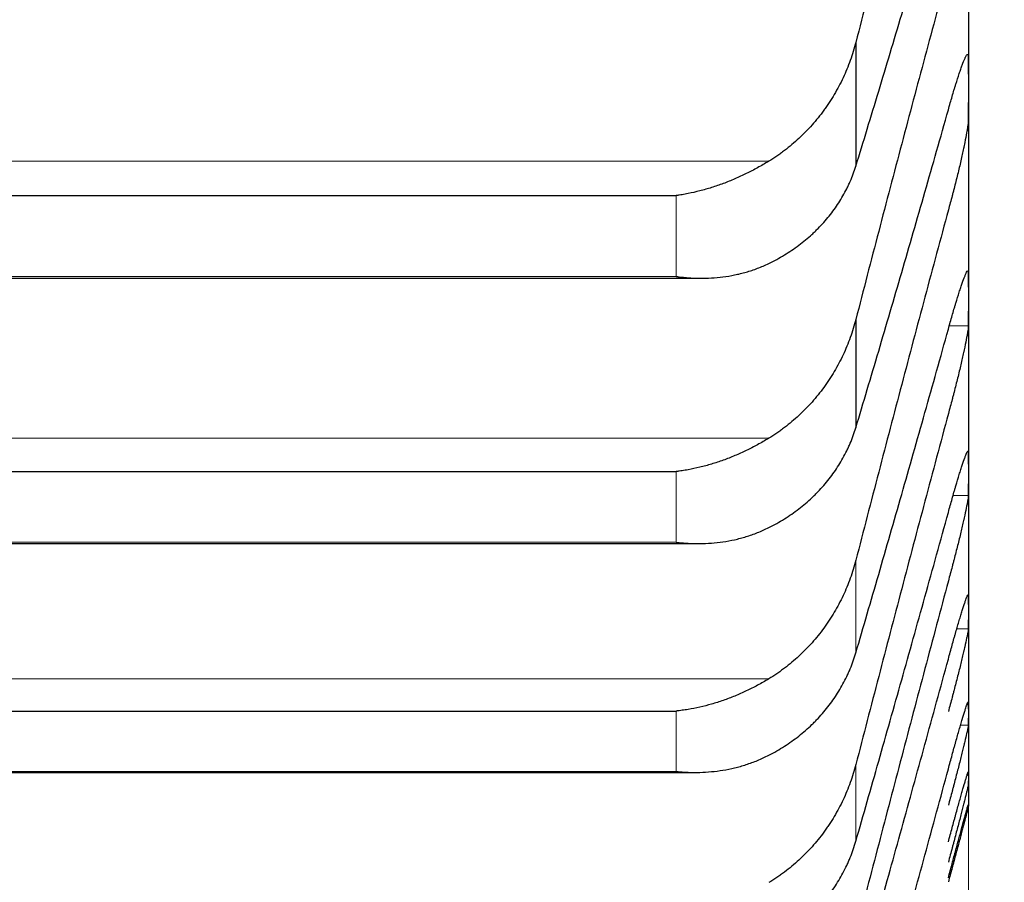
# Model space of a CAD drawing. Header units: inches. Extents: x 0 to 17820, y -10 to 12600.
# Tile 290 of 339: x 11853 to 11879, y 8103 to 8126. Entities that reach past the tile are written whole.
import ezdxf

# ---------------------------------------------------------------- set-up
doc = ezdxf.new("R2010")
doc.units = ezdxf.units.IN
doc.layers.add('1', color=7, linetype='Continuous', true_color=0xffffff)
doc.layers.add('254', color=7, linetype='Continuous', true_color=0xffffff)
doc.styles.add('latin_extended', font='simplex.shx')
doc.dimstyles.get("Standard").update_dxf_attribs({"dimtxt": 0.18, "dimasz": 0.18, "dimexe": 0.18, "dimexo": 0.0625, "dimgap": 0.09, "dimtad": 0, "dimtih": 1, "dimtoh": 1, "dimdec": 4, "dimzin": 0, "dimdsep": 46, "dimtxsty": 'Standard', "dimcen": 0.09, "dimadec": 0, "dimazin": 0, "dimtfac": 1, "dimtdec": 4, "dimtofl": 0, "dimtmove": 0, "dimatfit": 3, "dimfxl": 1, "dimtolj": 1, "dimtzin": 0, "dimarcsym": 0})

# ---------------------------------------------------------------- blocks, each defined once
blk = doc.blocks.new('_U4')
at = {"layer": '254', "color": 3, "linetype": 'Continuous', "lineweight": 13, "transparency": 16777216}
for p, q in [((12128.313, 8435.901), (12128.313, 7002.901)), ((11878.313, 8241.683), (11878.313, 7002.901)), ((11878.313, 7032.901), (10893.162, 7032.901)), ((11773.313, 7032.901), (11668.313, 7032.901)), ((12128.313, 7032.901), (11878.313, 7032.901)), ((12233.313, 7032.901), (12338.313, 7032.901))]:
    blk.add_line(p, q, dxfattribs=at)
at = {"layer": '254', "color": 3, "transparency": 16777216}
for points in [[(11773.313, 7015.401), (11773.313, 7050.401), (11878.313, 7032.901)], [(12233.313, 7050.401), (12233.313, 7015.401), (12128.313, 7032.901)]]:
    blk.add_solid(points, dxfattribs=at)
at = {"layer": 'Defpoints', "color": 0, "transparency": 16777216}
for p in [(12128.313, 8465.901), (11878.313, 8271.683), (11878.313, 7032.901)]:
    blk.add_point(p, dxfattribs=at)
at = {"layer": '254', "color": 2, "lineweight": 13, "transparency": 16777216, "insert": (10945.662, 7190.401), "char_height": 105, "attachment_point": 1, "style": 'latin_extended'}
blk.add_mtext('\\A1;250', dxfattribs=at)
blk = doc.blocks.new('_U5')
at = {"layer": '254', "color": 3, "linetype": 'Continuous', "lineweight": 13, "transparency": 16777216}
for p, q in [((11718.313, 8695.901), (11718.313, 7242.901)), ((11878.313, 8194.233), (11878.313, 7242.901)), ((11718.313, 7272.901), (10808.313, 7272.901)), ((11613.313, 7272.901), (11508.313, 7272.901)), ((11878.313, 7272.901), (11718.313, 7272.901)), ((11983.313, 7272.901), (12088.313, 7272.901))]:
    blk.add_line(p, q, dxfattribs=at)
at = {"layer": '254', "color": 3, "transparency": 16777216}
for points in [[(11613.313, 7255.401), (11613.313, 7290.401), (11718.313, 7272.901)], [(11983.313, 7290.401), (11983.313, 7255.401), (11878.313, 7272.901)]]:
    blk.add_solid(points, dxfattribs=at)
at = {"layer": 'Defpoints', "color": 0, "transparency": 16777216}
for p in [(11718.313, 8725.901), (11878.313, 8224.233), (11718.313, 7272.901)]:
    blk.add_point(p, dxfattribs=at)
at = {"layer": '254', "color": 2, "lineweight": 13, "transparency": 16777216, "insert": (10860.813, 7605.401), "char_height": 105, "attachment_point": 1, "style": 'latin_extended'}
blk.add_mtext('\\A1;\\C2;Flywheel\\P\\C2;90-160', dxfattribs=at)

msp = doc.modelspace()

# ---------------------------------------------------------------- linework, layer by layer
at = {"layer": '1', "color": 2, "linetype": 'Continuous', "lineweight": 25}
for p, q in [((11878.313, 8130.858), (11878.313, 8124.226)), ((11875.286, 8125.464), (11875.286, 8122.134)), ((11878.313, 8124.226), (11878.313, 8118.558)), ((11834.168, 8121.344), (11870.457, 8121.344)), ((11833.502, 8119.124), (11871.099, 8119.124)), ((11878.313, 8118.558), (11878.313, 8113.862)), ((11875.286, 8118.016), (11875.286, 8115.104)), ((11834.168, 8113.926), (11870.457, 8113.926)), ((11878.313, 8113.862), (11878.313, 8110.146)), ((11833.591, 8111.99), (11871.012, 8111.99)), ((11878.313, 8110.146), (11878.313, 8107.417)), ((11834.168, 8107.488), (11870.457, 8107.488)), ((11878.313, 8107.417), (11878.313, 8105.678)), ((11833.68, 8105.838), (11870.926, 8105.838)), ((11878.313, 8105.678), (11878.313, 8104.932)), ((11878.313, 8104.901), (11878.313, 8104.932))]:
    msp.add_line(p, q, dxfattribs=at)
at = {"layer": '1', "color": 110, "linetype": 'Continuous', "lineweight": 13}
for p, q in [((11831.681, 8122.267), (11872.944, 8122.267)), ((11870.457, 8121.344), (11870.457, 8119.17)), ((11834.168, 8119.17), (11870.457, 8119.17)), ((11877.8, 8117.841), (11878.31, 8117.841)), ((11831.681, 8114.821), (11872.944, 8114.821)), ((11870.457, 8113.926), (11870.457, 8112.025)), ((11877.901, 8113.28), (11878.31, 8113.28)), ((11834.168, 8112.025), (11870.457, 8112.025)), ((11875.286, 8111.542), (11875.286, 8109.053)), ((11878.003, 8109.701), (11878.31, 8109.701)), ((11831.681, 8108.353), (11872.944, 8108.353)), ((11870.457, 8107.488), (11870.457, 8105.863)), ((11878.103, 8107.108), (11878.31, 8107.108)), ((11875.286, 8106.051), (11875.286, 8103.989)), ((11834.168, 8105.863), (11870.457, 8105.863))]:
    msp.add_line(p, q, dxfattribs=at)
at = {"layer": '1', "color": 2, "linetype": 'Continuous', "lineweight": 25}
for points in [[(11877.775, 8134.804), (11877.564, 8134.038), (11877.144, 8132.5), (11876.519, 8130.174), (11875.9, 8127.83), (11875.49, 8126.255), (11875.286, 8125.464)], [(11875.286, 8122.134), (11875.49, 8122.796), (11875.9, 8124.139), (11876.519, 8126.207), (11877.144, 8128.329), (11877.564, 8129.779), (11877.775, 8130.513)], [(11877.775, 8127.403), (11877.564, 8126.63), (11877.144, 8125.079), (11876.519, 8122.739), (11875.9, 8120.385), (11875.49, 8118.807), (11875.286, 8118.016)], [(11878.31, 8125.077), (11878.312, 8124.793), (11878.313, 8124.509), (11878.313, 8124.226)], [(11878.313, 8124.226), (11878.313, 8123.942), (11878.312, 8123.659), (11878.31, 8123.375)], [(11875.286, 8115.104), (11875.49, 8115.783), (11875.9, 8117.158), (11876.519, 8119.27), (11877.144, 8121.432), (11877.564, 8122.906), (11877.775, 8123.651)], [(11877.775, 8120.959), (11877.564, 8120.18), (11877.144, 8118.62), (11876.519, 8116.27), (11875.9, 8113.911), (11875.49, 8112.332), (11875.286, 8111.542)], [(11878.31, 8119.274), (11878.312, 8119.035), (11878.313, 8118.797), (11878.313, 8118.558)], [(11878.313, 8118.558), (11878.313, 8118.319), (11878.312, 8118.08), (11878.31, 8117.841)], [(11875.286, 8109.053), (11875.49, 8109.748), (11875.9, 8111.152), (11876.519, 8113.305), (11877.144, 8115.502), (11877.564, 8116.997), (11877.775, 8117.753)], [(11877.775, 8115.485), (11877.564, 8114.701), (11877.144, 8113.133), (11876.519, 8110.777), (11875.9, 8108.416), (11875.49, 8106.84), (11875.286, 8106.051)], [(11878.31, 8114.444), (11878.312, 8114.25), (11878.313, 8114.056), (11878.313, 8113.862)], [(11878.313, 8113.862), (11878.313, 8113.668), (11878.312, 8113.474), (11878.31, 8113.28)], [(11875.286, 8103.989), (11875.49, 8104.699), (11875.9, 8106.131), (11876.519, 8108.321), (11877.144, 8110.551), (11877.564, 8112.065), (11877.775, 8112.828)], [(11877.775, 8110.988), (11877.564, 8110.201), (11877.144, 8108.628), (11876.519, 8106.269), (11875.9, 8103.911), (11875.49, 8102.339), (11875.286, 8101.553)], [(11878.31, 8110.592), (11878.312, 8110.444), (11878.313, 8110.295), (11878.313, 8110.146)], [(11878.313, 8110.146), (11878.313, 8109.998), (11878.312, 8109.849), (11878.31, 8109.701)], [(11875.286, 8099.922), (11875.49, 8100.645), (11875.9, 8102.102), (11876.519, 8104.325), (11877.144, 8106.585), (11877.564, 8108.115), (11877.775, 8108.886)], [(11878.31, 8107.726), (11878.312, 8107.623), (11878.313, 8107.52), (11878.313, 8107.417)], [(11878.313, 8107.417), (11878.313, 8107.314), (11878.312, 8107.211), (11878.31, 8107.108)], [(11875.286, 8096.857), (11875.49, 8097.592), (11875.9, 8099.073), (11876.519, 8101.326), (11877.144, 8103.61), (11877.564, 8105.154), (11877.775, 8105.931)], [(11878.31, 8105.85), (11878.312, 8105.792), (11878.313, 8105.735), (11878.313, 8105.678)], [(11878.313, 8105.678), (11878.313, 8105.621), (11878.312, 8105.563), (11878.31, 8105.506)], [(11878.31, 8104.967), (11878.312, 8104.955), (11878.313, 8104.944), (11878.313, 8104.932)], [(11878.313, 8104.932), (11878.313, 8104.921), (11878.312, 8104.909), (11878.31, 8104.898)]]:
    msp.add_open_spline(points, degree=3, dxfattribs=at)
for points, knots in [([(11875.286, 8125.464), (11875.244, 8125.299), (11875.194, 8125.137), (11875.079, 8124.819), (11874.95, 8124.508), (11874.792, 8124.21), (11874.663, 8123.991), (11874.618, 8123.919), (11874.548, 8123.812), (11874.524, 8123.777), (11874.475, 8123.707), (11874.451, 8123.672), (11874.326, 8123.501), (11874.114, 8123.238), (11873.879, 8122.997), (11873.632, 8122.768), (11873.503, 8122.658), (11873.333, 8122.53), (11873.299, 8122.504), (11873.229, 8122.454), (11873.125, 8122.381), (11873.017, 8122.312), (11872.944, 8122.267)], [0, 0, 0, 0, 0.125, 0.125, 0.25, 0.375, 0.375, 0.4375, 0.4375, 0.46875, 0.46875, 0.5, 0.5, 0.625, 0.75, 0.75, 0.875, 0.875, 0.90625, 0.90625, 0.9375, 1, 1, 1, 1]), ([(11877.775, 8123.651), (11877.81, 8123.776), (11877.844, 8123.895), (11877.894, 8124.067), (11877.91, 8124.123), (11877.935, 8124.206), (11877.943, 8124.233), (11877.96, 8124.286), (11877.968, 8124.313), (11878.008, 8124.442), (11878.038, 8124.536), (11878.082, 8124.666), (11878.096, 8124.707), (11878.116, 8124.765), (11878.123, 8124.784), (11878.136, 8124.82), (11878.142, 8124.838), (11878.174, 8124.921), (11878.196, 8124.977), (11878.221, 8125.032), (11878.226, 8125.042), (11878.235, 8125.062), (11878.239, 8125.071), (11878.252, 8125.095), (11878.26, 8125.108), (11878.281, 8125.136), (11878.291, 8125.143), (11878.3, 8125.135), (11878.302, 8125.132), (11878.305, 8125.125), (11878.306, 8125.121), (11878.309, 8125.106), (11878.31, 8125.093), (11878.31, 8125.077)], [0, 0, 0, 0, 0.125, 0.125, 0.1875, 0.1875, 0.21875, 0.21875, 0.25, 0.25, 0.375, 0.375, 0.4375, 0.4375, 0.46875, 0.46875, 0.5, 0.5, 0.625, 0.625, 0.65625, 0.65625, 0.6875, 0.6875, 0.75, 0.75, 0.875, 0.875, 0.90625, 0.90625, 0.9375, 0.9375, 1, 1, 1, 1]), ([(11878.31, 8123.375), (11878.31, 8123.359), (11878.308, 8123.319), (11878.3, 8123.243), (11878.291, 8123.18), (11878.283, 8123.128), (11878.28, 8123.11), (11878.274, 8123.073), (11878.271, 8123.053), (11878.253, 8122.954), (11878.236, 8122.865), (11878.212, 8122.743), (11878.206, 8122.718), (11878.198, 8122.68), (11878.196, 8122.667), (11878.19, 8122.64), (11878.176, 8122.575), (11878.15, 8122.452), (11878.124, 8122.338), (11878.097, 8122.22), (11878.083, 8122.16), (11878.039, 8121.976), (11878.008, 8121.851), (11877.96, 8121.661), (11877.944, 8121.597), (11877.92, 8121.501), (11877.911, 8121.469), (11877.894, 8121.404), (11877.886, 8121.372), (11877.844, 8121.211), (11877.809, 8121.085), (11877.775, 8120.959)], [0, 0, 0, 0, 0.0625, 0.125, 0.1875, 0.1875, 0.21875, 0.21875, 0.25, 0.25, 0.375, 0.375, 0.40625, 0.40625, 0.421875, 0.421875, 0.4375, 0.5, 0.5625, 0.5625, 0.625, 0.625, 0.75, 0.75, 0.8125, 0.8125, 0.84375, 0.84375, 0.875, 0.875, 1, 1, 1, 1]), ([(11872.944, 8122.267), (11872.844, 8122.206), (11872.744, 8122.148), (11872.543, 8122.038), (11872.442, 8121.985), (11872.238, 8121.885), (11872.135, 8121.838), (11871.929, 8121.749), (11871.824, 8121.707), (11871.615, 8121.629), (11871.51, 8121.593), (11871.3, 8121.527), (11871.195, 8121.497), (11870.985, 8121.443), (11870.879, 8121.419), (11870.721, 8121.387), (11870.642, 8121.373), (11870.549, 8121.358), (11870.503, 8121.351), (11870.483, 8121.348), (11870.47, 8121.346), (11870.463, 8121.345), (11870.457, 8121.344)], [0, 0, 0, 0, 0.125, 0.125, 0.25, 0.25, 0.375, 0.375, 0.5, 0.5, 0.625, 0.625, 0.75, 0.75, 0.875, 0.875, 0.9375, 0.96875, 0.984375, 0.992187, 0.992187, 1, 1, 1, 1]), ([(11872.944, 8119.52), (11873.09, 8119.591), (11873.23, 8119.667), (11873.499, 8119.83), (11873.756, 8120.004), (11873.993, 8120.199), (11874.133, 8120.327), (11874.161, 8120.353), (11874.216, 8120.406), (11874.243, 8120.433), (11874.323, 8120.514), (11874.375, 8120.568), (11874.525, 8120.736), (11874.617, 8120.851), (11874.789, 8121.089), (11874.868, 8121.211), (11874.976, 8121.4), (11875.01, 8121.464), (11875.059, 8121.561), (11875.075, 8121.594), (11875.106, 8121.66), (11875.121, 8121.693), (11875.193, 8121.86), (11875.244, 8121.996), (11875.286, 8122.134)], [0, 0, 0, 0, 0.125, 0.125, 0.25, 0.375, 0.375, 0.40625, 0.40625, 0.4375, 0.4375, 0.5, 0.5, 0.625, 0.625, 0.75, 0.75, 0.8125, 0.8125, 0.84375, 0.84375, 0.875, 0.875, 1, 1, 1, 1]), ([(11870.457, 8119.17), (11870.46, 8119.169), (11870.463, 8119.169), (11870.47, 8119.168), (11870.473, 8119.167), (11870.483, 8119.166), (11870.503, 8119.164), (11870.549, 8119.158), (11870.642, 8119.148), (11870.721, 8119.141), (11870.879, 8119.129), (11870.984, 8119.125), (11871.298, 8119.122), (11871.506, 8119.133), (11871.817, 8119.173), (11871.921, 8119.19), (11872.076, 8119.222), (11872.128, 8119.233), (11872.232, 8119.259), (11872.284, 8119.273), (11872.438, 8119.317), (11872.541, 8119.351), (11872.744, 8119.428), (11872.844, 8119.472), (11872.944, 8119.52)], [0, 0, 0, 0, 0.003906, 0.003906, 0.007812, 0.007812, 0.015625, 0.03125, 0.0625, 0.125, 0.125, 0.25, 0.25, 0.5, 0.5, 0.625, 0.625, 0.6875, 0.6875, 0.75, 0.75, 0.875, 0.875, 1, 1, 1, 1]), ([(11877.775, 8117.753), (11877.81, 8117.879), (11877.844, 8118), (11877.894, 8118.175), (11877.91, 8118.233), (11877.935, 8118.317), (11877.943, 8118.345), (11877.96, 8118.399), (11877.968, 8118.427), (11878.008, 8118.559), (11878.038, 8118.657), (11878.082, 8118.793), (11878.096, 8118.836), (11878.116, 8118.897), (11878.123, 8118.917), (11878.136, 8118.955), (11878.142, 8118.974), (11878.174, 8119.063), (11878.196, 8119.123), (11878.221, 8119.184), (11878.226, 8119.196), (11878.235, 8119.218), (11878.239, 8119.228), (11878.252, 8119.256), (11878.26, 8119.271), (11878.281, 8119.308), (11878.291, 8119.32), (11878.3, 8119.318), (11878.302, 8119.317), (11878.305, 8119.313), (11878.306, 8119.31), (11878.309, 8119.299), (11878.31, 8119.288), (11878.31, 8119.274)], [0, 0, 0, 0, 0.125, 0.125, 0.1875, 0.1875, 0.21875, 0.21875, 0.25, 0.25, 0.375, 0.375, 0.4375, 0.4375, 0.46875, 0.46875, 0.5, 0.5, 0.625, 0.625, 0.65625, 0.65625, 0.6875, 0.6875, 0.75, 0.75, 0.875, 0.875, 0.90625, 0.90625, 0.9375, 0.9375, 1, 1, 1, 1]), ([(11875.286, 8118.016), (11875.244, 8117.851), (11875.194, 8117.689), (11875.079, 8117.371), (11874.95, 8117.06), (11874.792, 8116.762), (11874.663, 8116.543), (11874.618, 8116.471), (11874.548, 8116.364), (11874.524, 8116.329), (11874.475, 8116.259), (11874.451, 8116.224), (11874.326, 8116.053), (11874.114, 8115.79), (11873.879, 8115.55), (11873.632, 8115.32), (11873.503, 8115.212), (11873.333, 8115.083), (11873.299, 8115.058), (11873.229, 8115.008), (11873.125, 8114.934), (11873.017, 8114.865), (11872.944, 8114.821)], [0, 0, 0, 0, 0.125, 0.125, 0.25, 0.375, 0.375, 0.4375, 0.4375, 0.46875, 0.46875, 0.5, 0.5, 0.625, 0.75, 0.75, 0.875, 0.875, 0.90625, 0.90625, 0.9375, 1, 1, 1, 1]), ([(11878.31, 8117.841), (11878.31, 8117.827), (11878.308, 8117.793), (11878.3, 8117.723), (11878.291, 8117.665), (11878.283, 8117.617), (11878.28, 8117.6), (11878.274, 8117.565), (11878.271, 8117.547), (11878.253, 8117.453), (11878.236, 8117.368), (11878.212, 8117.25), (11878.206, 8117.226), (11878.198, 8117.189), (11878.196, 8117.176), (11878.19, 8117.151), (11878.176, 8117.087), (11878.15, 8116.968), (11878.124, 8116.856), (11878.097, 8116.741), (11878.083, 8116.682), (11878.039, 8116.5), (11878.008, 8116.377), (11877.96, 8116.188), (11877.944, 8116.124), (11877.92, 8116.028), (11877.911, 8115.996), (11877.894, 8115.932), (11877.886, 8115.899), (11877.844, 8115.739), (11877.809, 8115.611), (11877.775, 8115.485)], [0, 0, 0, 0, 0.0625, 0.125, 0.1875, 0.1875, 0.21875, 0.21875, 0.25, 0.25, 0.375, 0.375, 0.40625, 0.40625, 0.421875, 0.421875, 0.4375, 0.5, 0.5625, 0.5625, 0.625, 0.625, 0.75, 0.75, 0.8125, 0.8125, 0.84375, 0.84375, 0.875, 0.875, 1, 1, 1, 1]), ([(11872.944, 8112.419), (11873.09, 8112.492), (11873.23, 8112.571), (11873.499, 8112.738), (11873.756, 8112.917), (11873.993, 8113.117), (11874.133, 8113.249), (11874.161, 8113.276), (11874.216, 8113.33), (11874.243, 8113.358), (11874.323, 8113.441), (11874.375, 8113.497), (11874.525, 8113.669), (11874.617, 8113.788), (11874.789, 8114.032), (11874.868, 8114.157), (11874.976, 8114.352), (11875.01, 8114.417), (11875.059, 8114.517), (11875.075, 8114.551), (11875.106, 8114.618), (11875.121, 8114.652), (11875.193, 8114.823), (11875.244, 8114.963), (11875.286, 8115.104)], [0, 0, 0, 0, 0.125, 0.125, 0.25, 0.375, 0.375, 0.40625, 0.40625, 0.4375, 0.4375, 0.5, 0.5, 0.625, 0.625, 0.75, 0.75, 0.8125, 0.8125, 0.84375, 0.84375, 0.875, 0.875, 1, 1, 1, 1]), ([(11872.944, 8114.821), (11872.844, 8114.76), (11872.744, 8114.703), (11872.543, 8114.593), (11872.442, 8114.541), (11872.238, 8114.443), (11872.135, 8114.397), (11871.929, 8114.31), (11871.824, 8114.269), (11871.615, 8114.193), (11871.51, 8114.159), (11871.3, 8114.096), (11871.195, 8114.067), (11870.985, 8114.016), (11870.879, 8113.994), (11870.721, 8113.965), (11870.642, 8113.952), (11870.549, 8113.938), (11870.503, 8113.932), (11870.483, 8113.93), (11870.47, 8113.928), (11870.463, 8113.927), (11870.457, 8113.926)], [0, 0, 0, 0, 0.125, 0.125, 0.25, 0.25, 0.375, 0.375, 0.5, 0.5, 0.625, 0.625, 0.75, 0.75, 0.875, 0.875, 0.9375, 0.96875, 0.984375, 0.992188, 0.992188, 1, 1, 1, 1]), ([(11877.775, 8112.828), (11877.81, 8112.955), (11877.844, 8113.078), (11877.894, 8113.256), (11877.91, 8113.315), (11877.935, 8113.401), (11877.943, 8113.429), (11877.96, 8113.485), (11877.968, 8113.513), (11878.008, 8113.65), (11878.038, 8113.751), (11878.082, 8113.891), (11878.096, 8113.936), (11878.116, 8114.001), (11878.123, 8114.022), (11878.136, 8114.062), (11878.142, 8114.082), (11878.174, 8114.176), (11878.196, 8114.241), (11878.221, 8114.308), (11878.226, 8114.321), (11878.235, 8114.345), (11878.239, 8114.357), (11878.252, 8114.388), (11878.26, 8114.406), (11878.281, 8114.451), (11878.291, 8114.468), (11878.3, 8114.473), (11878.302, 8114.473), (11878.305, 8114.471), (11878.306, 8114.47), (11878.309, 8114.463), (11878.31, 8114.455), (11878.31, 8114.444)], [0, 0, 0, 0, 0.125, 0.125, 0.1875, 0.1875, 0.21875, 0.21875, 0.25, 0.25, 0.375, 0.375, 0.4375, 0.4375, 0.46875, 0.46875, 0.5, 0.5, 0.625, 0.625, 0.65625, 0.65625, 0.6875, 0.6875, 0.75, 0.75, 0.875, 0.875, 0.90625, 0.90625, 0.9375, 0.9375, 1, 1, 1, 1]), ([(11878.31, 8113.28), (11878.31, 8113.269), (11878.308, 8113.24), (11878.3, 8113.178), (11878.291, 8113.124), (11878.283, 8113.08), (11878.28, 8113.064), (11878.274, 8113.031), (11878.271, 8113.014), (11878.253, 8112.926), (11878.236, 8112.845), (11878.212, 8112.732), (11878.206, 8112.708), (11878.198, 8112.673), (11878.196, 8112.66), (11878.19, 8112.636), (11878.176, 8112.574), (11878.15, 8112.459), (11878.124, 8112.349), (11878.097, 8112.237), (11878.083, 8112.179), (11878.039, 8112), (11878.008, 8111.878), (11877.96, 8111.691), (11877.944, 8111.628), (11877.92, 8111.532), (11877.911, 8111.5), (11877.894, 8111.436), (11877.886, 8111.404), (11877.844, 8111.243), (11877.809, 8111.115), (11877.775, 8110.988)], [0, 0, 0, 0, 0.0625, 0.125, 0.1875, 0.1875, 0.21875, 0.21875, 0.25, 0.25, 0.375, 0.375, 0.40625, 0.40625, 0.421875, 0.421875, 0.4375, 0.5, 0.5625, 0.5625, 0.625, 0.625, 0.75, 0.75, 0.8125, 0.8125, 0.84375, 0.84375, 0.875, 0.875, 1, 1, 1, 1]), ([(11870.457, 8112.025), (11870.46, 8112.025), (11870.463, 8112.024), (11870.47, 8112.023), (11870.473, 8112.023), (11870.483, 8112.022), (11870.503, 8112.02), (11870.549, 8112.015), (11870.642, 8112.006), (11870.721, 8112.001), (11870.879, 8111.992), (11870.984, 8111.989), (11871.298, 8111.992), (11871.506, 8112.008), (11871.817, 8112.053), (11871.921, 8112.072), (11872.076, 8112.106), (11872.128, 8112.119), (11872.232, 8112.146), (11872.284, 8112.161), (11872.438, 8112.208), (11872.541, 8112.244), (11872.744, 8112.324), (11872.844, 8112.369), (11872.944, 8112.419)], [0, 0, 0, 0, 0.003906, 0.003906, 0.007812, 0.007812, 0.015625, 0.03125, 0.0625, 0.125, 0.125, 0.25, 0.25, 0.5, 0.5, 0.625, 0.625, 0.6875, 0.6875, 0.75, 0.75, 0.875, 0.875, 1, 1, 1, 1]), ([(11875.286, 8111.542), (11875.244, 8111.376), (11875.194, 8111.215), (11875.079, 8110.897), (11874.95, 8110.587), (11874.792, 8110.289), (11874.663, 8110.071), (11874.618, 8109.999), (11874.548, 8109.892), (11874.524, 8109.857), (11874.475, 8109.787), (11874.451, 8109.753), (11874.326, 8109.582), (11874.114, 8109.319), (11873.879, 8109.08), (11873.632, 8108.851), (11873.503, 8108.743), (11873.333, 8108.614), (11873.299, 8108.589), (11873.229, 8108.54), (11873.125, 8108.466), (11873.017, 8108.397), (11872.944, 8108.353)], [0, 0, 0, 0, 0.125, 0.125, 0.25, 0.375, 0.375, 0.4375, 0.4375, 0.46875, 0.46875, 0.5, 0.5, 0.625, 0.75, 0.75, 0.875, 0.875, 0.90625, 0.90625, 0.9375, 1, 1, 1, 1]), ([(11877.775, 8108.886), (11877.81, 8109.014), (11877.844, 8109.138), (11877.894, 8109.319), (11877.91, 8109.378), (11877.935, 8109.466), (11877.943, 8109.495), (11877.96, 8109.552), (11877.968, 8109.581), (11878.008, 8109.72), (11878.038, 8109.825), (11878.082, 8109.97), (11878.096, 8110.017), (11878.116, 8110.084), (11878.123, 8110.106), (11878.136, 8110.149), (11878.142, 8110.169), (11878.174, 8110.269), (11878.196, 8110.338), (11878.221, 8110.411), (11878.226, 8110.425), (11878.235, 8110.452), (11878.239, 8110.465), (11878.252, 8110.5), (11878.26, 8110.521), (11878.281, 8110.573), (11878.291, 8110.595), (11878.3, 8110.606), (11878.302, 8110.608), (11878.305, 8110.609), (11878.306, 8110.609), (11878.309, 8110.606), (11878.31, 8110.601), (11878.31, 8110.592)], [0, 0, 0, 0, 0.125, 0.125, 0.1875, 0.1875, 0.21875, 0.21875, 0.25, 0.25, 0.375, 0.375, 0.4375, 0.4375, 0.46875, 0.46875, 0.5, 0.5, 0.625, 0.625, 0.65625, 0.65625, 0.6875, 0.6875, 0.75, 0.75, 0.875, 0.875, 0.90625, 0.90625, 0.9375, 0.9375, 1, 1, 1, 1]), ([(11878.31, 8109.701), (11878.31, 8109.692), (11878.308, 8109.668), (11878.3, 8109.614), (11878.291, 8109.565), (11878.283, 8109.524), (11878.28, 8109.509), (11878.274, 8109.479), (11878.271, 8109.463), (11878.253, 8109.38), (11878.236, 8109.304), (11878.212, 8109.195), (11878.206, 8109.173), (11878.198, 8109.138), (11878.196, 8109.127), (11878.19, 8109.103), (11878.176, 8109.044), (11878.15, 8108.932), (11878.124, 8108.825), (11878.097, 8108.715), (11878.083, 8108.659), (11878.039, 8108.483), (11878.008, 8108.363), (11877.96, 8108.178), (11877.944, 8108.115), (11877.92, 8108.02), (11877.911, 8107.988), (11877.894, 8107.924), (11877.886, 8107.892), (11877.844, 8107.732), (11877.809, 8107.604), (11877.775, 8107.475)], [0, 0, 0, 0, 0.0625, 0.125, 0.1875, 0.1875, 0.21875, 0.21875, 0.25, 0.25, 0.375, 0.375, 0.40625, 0.40625, 0.421875, 0.421875, 0.4375, 0.5, 0.5625, 0.5625, 0.625, 0.625, 0.75, 0.75, 0.8125, 0.8125, 0.84375, 0.84375, 0.875, 0.875, 1, 1, 1, 1]), ([(11872.944, 8106.3), (11873.09, 8106.375), (11873.23, 8106.456), (11873.499, 8106.628), (11873.756, 8106.812), (11873.993, 8107.017), (11874.133, 8107.153), (11874.161, 8107.18), (11874.216, 8107.236), (11874.243, 8107.264), (11874.323, 8107.349), (11874.375, 8107.407), (11874.525, 8107.583), (11874.617, 8107.705), (11874.789, 8107.955), (11874.868, 8108.083), (11874.976, 8108.282), (11875.01, 8108.35), (11875.059, 8108.452), (11875.075, 8108.486), (11875.106, 8108.555), (11875.121, 8108.59), (11875.193, 8108.765), (11875.244, 8108.908), (11875.286, 8109.053)], [0, 0, 0, 0, 0.125, 0.125, 0.25, 0.375, 0.375, 0.40625, 0.40625, 0.4375, 0.4375, 0.5, 0.5, 0.625, 0.625, 0.75, 0.75, 0.8125, 0.8125, 0.84375, 0.84375, 0.875, 0.875, 1, 1, 1, 1]), ([(11872.944, 8108.353), (11872.844, 8108.293), (11872.744, 8108.236), (11872.543, 8108.127), (11872.442, 8108.076), (11872.238, 8107.98), (11872.135, 8107.934), (11871.929, 8107.85), (11871.824, 8107.81), (11871.615, 8107.737), (11871.51, 8107.704), (11871.3, 8107.644), (11871.195, 8107.617), (11870.985, 8107.569), (11870.879, 8107.549), (11870.721, 8107.523), (11870.642, 8107.511), (11870.549, 8107.499), (11870.503, 8107.493), (11870.483, 8107.491), (11870.47, 8107.49), (11870.463, 8107.489), (11870.457, 8107.488)], [0, 0, 0, 0, 0.125, 0.125, 0.25, 0.25, 0.375, 0.375, 0.5, 0.5, 0.625, 0.625, 0.75, 0.75, 0.875, 0.875, 0.9375, 0.96875, 0.984375, 0.992188, 0.992188, 1, 1, 1, 1]), ([(11877.775, 8105.931), (11877.81, 8106.06), (11877.844, 8106.185), (11877.894, 8106.368), (11877.91, 8106.428), (11877.935, 8106.518), (11877.943, 8106.547), (11877.96, 8106.606), (11877.968, 8106.635), (11878.008, 8106.778), (11878.038, 8106.885), (11878.082, 8107.036), (11878.096, 8107.084), (11878.116, 8107.154), (11878.123, 8107.177), (11878.136, 8107.221), (11878.142, 8107.243), (11878.174, 8107.348), (11878.196, 8107.421), (11878.221, 8107.5), (11878.226, 8107.515), (11878.235, 8107.544), (11878.239, 8107.558), (11878.252, 8107.597), (11878.26, 8107.62), (11878.281, 8107.68), (11878.291, 8107.707), (11878.3, 8107.726), (11878.302, 8107.728), (11878.305, 8107.732), (11878.306, 8107.734), (11878.309, 8107.735), (11878.31, 8107.732), (11878.31, 8107.726)], [0, 0, 0, 0, 0.125, 0.125, 0.1875, 0.1875, 0.21875, 0.21875, 0.25, 0.25, 0.375, 0.375, 0.4375, 0.4375, 0.46875, 0.46875, 0.5, 0.5, 0.625, 0.625, 0.65625, 0.65625, 0.6875, 0.6875, 0.75, 0.75, 0.875, 0.875, 0.90625, 0.90625, 0.9375, 0.9375, 1, 1, 1, 1]), ([(11878.31, 8107.108), (11878.31, 8107.102), (11878.308, 8107.083), (11878.3, 8107.037), (11878.291, 8106.993), (11878.283, 8106.955), (11878.28, 8106.942), (11878.274, 8106.914), (11878.271, 8106.899), (11878.253, 8106.822), (11878.236, 8106.75), (11878.212, 8106.646), (11878.206, 8106.625), (11878.198, 8106.592), (11878.196, 8106.581), (11878.19, 8106.558), (11878.176, 8106.501), (11878.15, 8106.393), (11878.124, 8106.29), (11878.097, 8106.183), (11878.083, 8106.127), (11878.039, 8105.955), (11878.008, 8105.837), (11877.96, 8105.654), (11877.944, 8105.592), (11877.92, 8105.497), (11877.911, 8105.466), (11877.894, 8105.402), (11877.886, 8105.37), (11877.844, 8105.21), (11877.809, 8105.082), (11877.775, 8104.954)], [0, 0, 0, 0, 0.0625, 0.125, 0.1875, 0.1875, 0.21875, 0.21875, 0.25, 0.25, 0.375, 0.375, 0.40625, 0.40625, 0.421875, 0.421875, 0.4375, 0.5, 0.5625, 0.5625, 0.625, 0.625, 0.75, 0.75, 0.8125, 0.8125, 0.84375, 0.84375, 0.875, 0.875, 1, 1, 1, 1]), ([(11870.457, 8105.863), (11870.46, 8105.863), (11870.463, 8105.863), (11870.47, 8105.862), (11870.473, 8105.862), (11870.483, 8105.861), (11870.503, 8105.859), (11870.549, 8105.855), (11870.642, 8105.848), (11870.721, 8105.844), (11870.879, 8105.838), (11870.984, 8105.837), (11871.298, 8105.846), (11871.506, 8105.865), (11871.817, 8105.916), (11871.921, 8105.937), (11872.076, 8105.974), (11872.128, 8105.987), (11872.232, 8106.016), (11872.284, 8106.032), (11872.438, 8106.082), (11872.541, 8106.119), (11872.744, 8106.203), (11872.844, 8106.249), (11872.944, 8106.3)], [0, 0, 0, 0, 0.003906, 0.003906, 0.007813, 0.007813, 0.015625, 0.03125, 0.0625, 0.125, 0.125, 0.25, 0.25, 0.5, 0.5, 0.625, 0.625, 0.6875, 0.6875, 0.75, 0.75, 0.875, 0.875, 1, 1, 1, 1]), ([(11875.286, 8106.051), (11875.244, 8105.886), (11875.194, 8105.725), (11875.079, 8105.409), (11874.95, 8105.099), (11874.792, 8104.802), (11874.663, 8104.585), (11874.618, 8104.513), (11874.548, 8104.407), (11874.524, 8104.371), (11874.475, 8104.302), (11874.451, 8104.268), (11874.326, 8104.097), (11874.114, 8103.836), (11873.879, 8103.597), (11873.632, 8103.37), (11873.503, 8103.262), (11873.333, 8103.134), (11873.299, 8103.109), (11873.229, 8103.06), (11873.125, 8102.987), (11873.017, 8102.919), (11872.944, 8102.875)], [0, 0, 0, 0, 0.125, 0.125, 0.25, 0.375, 0.375, 0.4375, 0.4375, 0.46875, 0.46875, 0.5, 0.5, 0.625, 0.75, 0.75, 0.875, 0.875, 0.90625, 0.90625, 0.9375, 1, 1, 1, 1]), ([(11877.775, 8103.97), (11877.81, 8104.099), (11877.844, 8104.225), (11877.894, 8104.41), (11877.91, 8104.471), (11877.935, 8104.562), (11877.943, 8104.592), (11877.96, 8104.651), (11877.968, 8104.681), (11878.008, 8104.827), (11878.038, 8104.937), (11878.082, 8105.092), (11878.096, 8105.142), (11878.116, 8105.215), (11878.123, 8105.239), (11878.136, 8105.285), (11878.142, 8105.307), (11878.174, 8105.417), (11878.196, 8105.495), (11878.221, 8105.579), (11878.226, 8105.596), (11878.235, 8105.627), (11878.239, 8105.642), (11878.252, 8105.685), (11878.26, 8105.71), (11878.281, 8105.777), (11878.291, 8105.81), (11878.3, 8105.835), (11878.302, 8105.839), (11878.305, 8105.846), (11878.306, 8105.848), (11878.309, 8105.853), (11878.31, 8105.853), (11878.31, 8105.85)], [0, 0, 0, 0, 0.125, 0.125, 0.1875, 0.1875, 0.21875, 0.21875, 0.25, 0.25, 0.375, 0.375, 0.4375, 0.4375, 0.46875, 0.46875, 0.5, 0.5, 0.625, 0.625, 0.65625, 0.65625, 0.6875, 0.6875, 0.75, 0.75, 0.875, 0.875, 0.90625, 0.90625, 0.9375, 0.9375, 1, 1, 1, 1]), ([(11878.31, 8105.506), (11878.31, 8105.503), (11878.308, 8105.489), (11878.3, 8105.45), (11878.291, 8105.412), (11878.283, 8105.378), (11878.28, 8105.366), (11878.274, 8105.34), (11878.271, 8105.326), (11878.253, 8105.255), (11878.236, 8105.188), (11878.212, 8105.089), (11878.206, 8105.069), (11878.198, 8105.037), (11878.196, 8105.027), (11878.19, 8105.005), (11878.176, 8104.951), (11878.15, 8104.846), (11878.124, 8104.746), (11878.097, 8104.642), (11878.083, 8104.588), (11878.039, 8104.42), (11878.008, 8104.304), (11877.96, 8104.123), (11877.944, 8104.062), (11877.92, 8103.968), (11877.911, 8103.937), (11877.894, 8103.873), (11877.886, 8103.842), (11877.844, 8103.683), (11877.809, 8103.555), (11877.775, 8103.426)], [0, 0, 0, 0, 0.0625, 0.125, 0.1875, 0.1875, 0.21875, 0.21875, 0.25, 0.25, 0.375, 0.375, 0.40625, 0.40625, 0.421875, 0.421875, 0.4375, 0.5, 0.5625, 0.5625, 0.625, 0.625, 0.75, 0.75, 0.8125, 0.8125, 0.84375, 0.84375, 0.875, 0.875, 1, 1, 1, 1]), ([(11877.775, 8103.004), (11877.81, 8103.133), (11877.844, 8103.26), (11877.894, 8103.447), (11877.91, 8103.509), (11877.935, 8103.6), (11877.943, 8103.631), (11877.96, 8103.692), (11877.968, 8103.722), (11878.008, 8103.87), (11878.038, 8103.983), (11878.082, 8104.142), (11878.096, 8104.194), (11878.116, 8104.269), (11878.123, 8104.294), (11878.136, 8104.342), (11878.142, 8104.366), (11878.174, 8104.48), (11878.196, 8104.562), (11878.221, 8104.652), (11878.226, 8104.669), (11878.235, 8104.703), (11878.239, 8104.719), (11878.252, 8104.766), (11878.26, 8104.793), (11878.281, 8104.868), (11878.291, 8104.905), (11878.3, 8104.937), (11878.302, 8104.942), (11878.305, 8104.952), (11878.306, 8104.956), (11878.309, 8104.964), (11878.31, 8104.967), (11878.31, 8104.967)], [0, 0, 0, 0, 0.125, 0.125, 0.1875, 0.1875, 0.21875, 0.21875, 0.25, 0.25, 0.375, 0.375, 0.4375, 0.4375, 0.46875, 0.46875, 0.5, 0.5, 0.625, 0.625, 0.65625, 0.65625, 0.6875, 0.6875, 0.75, 0.75, 0.875, 0.875, 0.90625, 0.90625, 0.9375, 0.9375, 1, 1, 1, 1]), ([(11878.31, 8104.898), (11878.31, 8104.897), (11878.308, 8104.889), (11878.3, 8104.858), (11878.291, 8104.824), (11878.283, 8104.794), (11878.28, 8104.783), (11878.274, 8104.76), (11878.271, 8104.748), (11878.253, 8104.683), (11878.236, 8104.619), (11878.212, 8104.526), (11878.206, 8104.507), (11878.198, 8104.477), (11878.196, 8104.467), (11878.19, 8104.446), (11878.176, 8104.394), (11878.15, 8104.294), (11878.124, 8104.197), (11878.097, 8104.096), (11878.083, 8104.044), (11878.039, 8103.88), (11878.008, 8103.766), (11877.96, 8103.588), (11877.944, 8103.527), (11877.92, 8103.435), (11877.911, 8103.404), (11877.894, 8103.341), (11877.886, 8103.31), (11877.844, 8103.152), (11877.809, 8103.024), (11877.775, 8102.895)], [0, 0, 0, 0, 0.0625, 0.125, 0.1875, 0.1875, 0.21875, 0.21875, 0.25, 0.25, 0.375, 0.375, 0.40625, 0.40625, 0.421875, 0.421875, 0.4375, 0.5, 0.5625, 0.5625, 0.625, 0.625, 0.75, 0.75, 0.8125, 0.8125, 0.84375, 0.84375, 0.875, 0.875, 1, 1, 1, 1]), ([(11872.944, 8101.174), (11873.09, 8101.251), (11873.23, 8101.333), (11873.499, 8101.51), (11873.756, 8101.698), (11873.993, 8101.908), (11874.133, 8102.047), (11874.161, 8102.075), (11874.216, 8102.132), (11874.243, 8102.161), (11874.323, 8102.248), (11874.375, 8102.307), (11874.525, 8102.487), (11874.617, 8102.612), (11874.789, 8102.867), (11874.868, 8102.999), (11874.976, 8103.202), (11875.01, 8103.271), (11875.059, 8103.375), (11875.075, 8103.411), (11875.106, 8103.481), (11875.121, 8103.517), (11875.193, 8103.696), (11875.244, 8103.841), (11875.286, 8103.989)], [0, 0, 0, 0, 0.125, 0.125, 0.25, 0.375, 0.375, 0.40625, 0.40625, 0.4375, 0.4375, 0.5, 0.5, 0.625, 0.625, 0.75, 0.75, 0.8125, 0.8125, 0.84375, 0.84375, 0.875, 0.875, 1, 1, 1, 1])]:
    msp.add_open_spline(points, degree=3, knots=knots, dxfattribs=at)

# ---------------------------------------------------------------- dimensions: what is measured, and where the dimension line sits
at = {"layer": '254', "color": 2, "linetype": 'Continuous', "lineweight": 13}
dim = msp.add_linear_dim(base=(11718.313, 7272.901), p1=(11878.313, 8224.233), p2=(11718.313, 8725.901), text='\\C2;Flywheel\\P\\C2;90-160', dimstyle='Standard', override={"dimscale": 30, "dimtxt": 3.5, "dimasz": 3.5, "dimexe": 1, "dimexo": 1, "dimgap": 1.75, "dimtad": 1, "dimtih": 1, "dimtoh": 0, "dimdec": 2, "dimlfac": 0.033333, "dimzin": 8, "dimdsep": 46, "dimlunit": 2, "dimpost": '', "dimtxsty": 'latin_extended', "dimsah": 1, "dimse1": 0, "dimse2": 0, "dimsd1": 0, "dimsd2": 0, "dimclrd": 3, "dimclre": 3, "dimclrt": 2, "dimtol": 0, "dimtm": -0.1, "dimtfac": 0.714286, "dimtdec": 3, "dimtofl": 1, "dimtmove": 0, "dimtzin": 8, "dimlwd": 13, "dimlwe": 13}, dxfattribs=at)
dim.commit()
dim.dimension.update_dxf_attribs({"geometry": '_U5', "text_midpoint": (11158.313, 7272.901), "dimtype": 160})
dim = msp.add_linear_dim(base=(11878.313, 7032.901), p1=(12128.313, 8465.901), p2=(11878.313, 8271.683), dimstyle='Standard', override={"dimscale": 30, "dimtxt": 3.5, "dimasz": 3.5, "dimexe": 1, "dimexo": 1, "dimgap": 1.75, "dimtad": 1, "dimtih": 1, "dimtoh": 0, "dimdec": 2, "dimlfac": 1, "dimzin": 8, "dimdsep": 46, "dimlunit": 2, "dimtxsty": 'latin_extended', "dimsah": 1, "dimse1": 0, "dimse2": 0, "dimsd1": 0, "dimsd2": 0, "dimclrd": 3, "dimclre": 3, "dimclrt": 2, "dimtol": 0, "dimtm": -0.1, "dimtfac": 0.714286, "dimtdec": 3, "dimtofl": 1, "dimtmove": 0, "dimtzin": 8, "dimlwd": 13, "dimlwe": 13}, dxfattribs=at)
dim.commit()
dim.dimension.update_dxf_attribs({"geometry": '_U4', "text_midpoint": (11080.662, 7032.901), "dimtype": 160})

doc.saveas('drawing.dxf')
